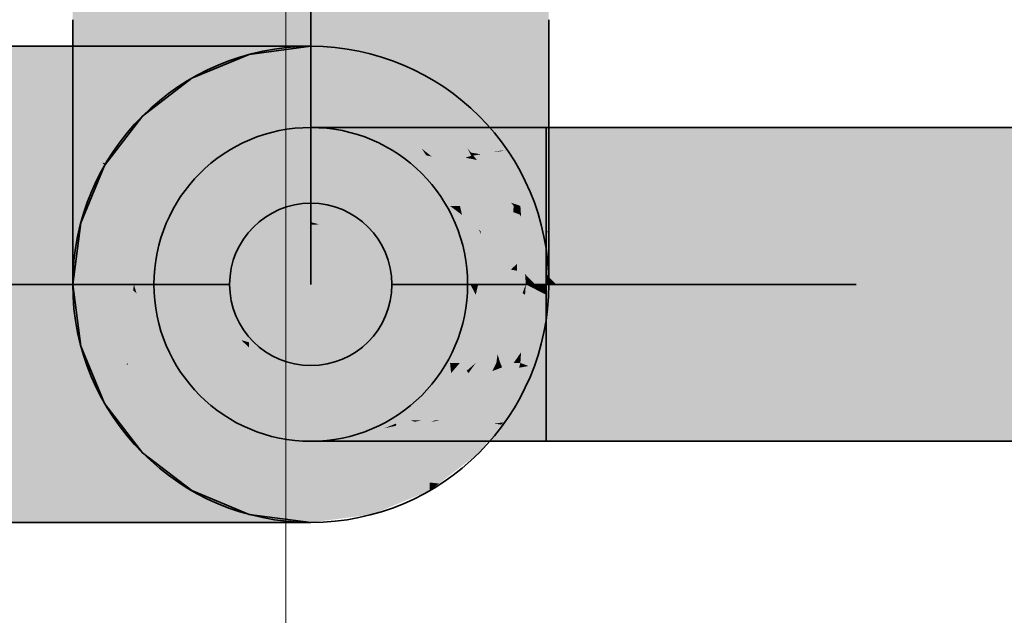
# Model space of a CAD drawing. Extents: x -459 to 541, y -543 to 550.
# Tile 520 of 577: x 228.98 to 232.62, y 267.57 to 269.77. Entities that reach past the tile are written whole.
import ezdxf
from ezdxf.lldxf.tags import DXFTag

# ---------------------------------------------------------------- set-up
doc = ezdxf.new("R2010")
doc.units = 0
doc.layers.get('0').update_dxf_attribs({"lineweight": 35})
doc.layers.add('0-Shading', color=7, linetype='Continuous', lineweight=35)
doc.layers.add('5_UG-BESTAND', color=7, linetype='Continuous', lineweight=25)
doc.layers.add('H_Vorlauf', color=1, linetype='Continuous', lineweight=35, true_color=0xff0000)
tags = doc.linetypes.add('STRICHPUNKT2_S5', pattern=[0.01, 0.008, -0.001, 0, -0.001]).pattern_tags.tags
tags[10:11] = [DXFTag(74, 4), DXFTag(75, 0), DXFTag(340, '0'), DXFTag(46, 1.0), DXFTag(50, 0.0), DXFTag(44, 0.0), DXFTag(45, 0.0)]
tags[8:9] = [DXFTag(74, 4), DXFTag(75, 0), DXFTag(340, '0'), DXFTag(46, 1.0), DXFTag(50, 0.0), DXFTag(44, 0.0), DXFTag(45, 0.0)]
tags[6:7] = [DXFTag(74, 4), DXFTag(75, 0), DXFTag(340, '0'), DXFTag(46, 1.0), DXFTag(50, 0.0), DXFTag(44, 0.0), DXFTag(45, 0.0)]
tags[4:5] = [DXFTag(74, 4), DXFTag(75, 0), DXFTag(340, '0'), DXFTag(46, 1.0), DXFTag(50, 0.0), DXFTag(44, 0.0), DXFTag(45, 0.0)]

# ---------------------------------------------------------------- blocks, each defined once
blk = doc.blocks.new('Shading-A07ALAKX1N', base_point=(152.5493, 262.2348))
at = {"layer": '0-Shading', "color": 14, "true_color": 0x900000}
for points in [[(229.2064, 270.1156), (229.1765, 270.1156), (229.2064, 269.715), (229.1765, 269.774)], [(230.9364, 270.1156), (230.9065, 270.1156), (230.9364, 269.774), (230.9065, 269.715)], [(228.8244, 269.6756), (228.8244, 269.6456), (230.0564, 269.6756), (229.8287, 269.6456)], [(230.0564, 267.9906), (229.8287, 268.0195), (230.0564, 267.9156), (229.8287, 267.9456)], [(230.2842, 268.0195), (230.0564, 267.9906), (230.2842, 267.9456), (230.0564, 267.9156)], [(229.6883, 267.9456), (228.8244, 267.9456), (229.6883, 267.9156), (228.8244, 267.9156)], [(229.8611, 267.9413), (229.8287, 267.9456), (229.6883, 267.9202), (229.6883, 267.9456)], [(230.0564, 267.9156), (229.8611, 267.9413), (229.6883, 267.9156), (229.6883, 267.9202)]]:
    blk.add_solid(points, dxfattribs=at)
at = {"layer": '0-Shading', "color": 14, "true_color": 0xb00000}
for points in [[(229.2943, 270.1156), (229.2064, 270.1156), (229.2943, 269.6601), (229.2064, 269.715)], [(230.9065, 270.1156), (230.8186, 270.1156), (230.9065, 269.715), (230.8186, 269.6601)], [(229.8287, 269.6456), (228.8244, 269.6456), (229.0385, 269.5577), (228.8244, 269.6204)], [(228.8244, 269.6204), (228.8244, 269.5577), (229.0385, 269.5577)], [(229.8287, 269.6456), (229.0385, 269.5577), (229.6164, 269.5577)], [(229.0385, 268.0335), (228.8244, 268.0335), (228.8244, 267.9708)], [(229.6883, 267.9456), (229.6164, 268.0335), (228.8244, 267.9708), (229.0385, 268.0335)], [(229.6164, 268.0335), (229.6883, 267.9456), (229.7193, 267.9909)], [(229.6883, 267.9456), (229.8287, 267.9456), (229.7193, 267.9909)], [(229.6883, 267.9456), (228.8244, 267.9708), (228.8244, 267.9456)]]:
    blk.add_solid(points, dxfattribs=at)
at = {"layer": '0-Shading', "color": 12, "true_color": 0xcc0000}
for points in [[(229.4342, 270.1156), (229.2943, 270.1156), (229.4342, 269.6129), (229.2943, 269.6601)], [(230.8186, 270.1156), (230.6787, 270.1156), (230.8186, 269.6601), (230.6787, 269.6129)], [(230.0564, 268.3625), (230.0564, 268.56), (229.8287, 268.5623), (229.8287, 268.5812)], [(230.0564, 268.2103), (230.0564, 268.3625), (229.8287, 268.2363), (229.8287, 268.5623)], [(230.2842, 268.2363), (230.2842, 268.5812), (230.0564, 268.3625), (230.0564, 268.56)], [(230.0564, 268.3625), (230.0564, 268.2103), (230.2177, 268.2287)], [(230.2842, 268.2363), (230.0564, 268.3625), (230.2177, 268.2287)]]:
    blk.add_solid(points, dxfattribs=at)
at = {"layer": '0-Shading', "color": 12, "true_color": 0xe40000}
for points in [[(229.6165, 270.1156), (229.4342, 270.1156), (229.6165, 269.5767), (229.4342, 269.6129)], [(230.6787, 270.1156), (230.4964, 270.1156), (230.6787, 269.6129), (230.4964, 269.5767)], [(228.8244, 269.4178), (228.8244, 269.2356), (229.4342, 269.4178), (229.2943, 269.2356)], [(228.8244, 268.3556), (228.8244, 268.1733), (229.2943, 268.3556), (229.4342, 268.1733)]]:
    blk.add_solid(points, dxfattribs=at)
at = {"layer": '0-Shading', "color": 1, "true_color": 0xf40000}
for points in [[(229.8287, 270.1156), (229.6165, 270.1156), (229.8287, 269.554), (229.6165, 269.5767)], [(230.4964, 270.1156), (230.2842, 270.1156), (230.4964, 269.5767), (230.2842, 269.554)], [(230.0564, 269.0257), (230.0564, 269.5462), (229.8287, 269.0869), (229.8287, 269.554)], [(230.2842, 269.0306), (230.2842, 269.554), (230.0564, 269.0257), (230.0564, 269.5462)], [(230.0564, 269.0156), (230.0564, 269.0257), (229.8287, 269.0306), (229.8287, 269.0869)], [(230.2842, 269.0306), (230.0564, 269.0257), (230.0875, 269.0176)], [(230.0564, 269.0257), (230.0564, 269.0156), (230.0875, 269.0176)]]:
    blk.add_solid(points, dxfattribs=at)
at = {"layer": '0-Shading', "color": 1, "true_color": 0xfc0000}
for points in [[(230.0564, 270.1156), (229.8287, 270.1156), (230.0564, 269.5462), (229.8287, 269.554)], [(230.2842, 270.1156), (230.0564, 270.1156), (230.2842, 269.554), (230.0564, 269.5462)]]:
    blk.add_solid(points, dxfattribs=at)
at = {"layer": '0-Shading', "color": 14, "true_color": 0x8f0000}
for points in [[(229.2064, 269.715), (229.1765, 269.774), (229.2064, 269.3417), (229.1765, 269.4556)], [(230.9364, 269.774), (230.9065, 269.715), (230.9364, 269.4556), (230.9065, 269.3417)], [(230.6463, 268.7956), (230.5713, 269.0856), (230.6364, 268.7956), (230.5587, 269.0856)], [(230.5713, 268.5056), (230.6463, 268.7956), (230.5587, 268.5056), (230.6364, 268.7956)]]:
    blk.add_solid(points, dxfattribs=at)
at = {"layer": '0-Shading', "color": 14, "true_color": 0xac0000}
for points in [[(229.2943, 269.2433), (229.2943, 269.6601), (229.2064, 269.3417), (229.2064, 269.715)], [(230.9065, 269.715), (230.8186, 269.6601), (230.9065, 269.3417), (230.8186, 269.2356)], [(229.2943, 269.2433), (229.2064, 269.3417), (229.2852, 269.2466)], [(229.2943, 269.2356), (229.2943, 269.2433), (229.2852, 269.2466)], [(229.8287, 268.0195), (229.8287, 268.2363), (229.6165, 268.2405), (229.6165, 268.3124)], [(230.4964, 268.1044), (230.4964, 268.3124), (230.2842, 268.1805), (230.2842, 268.2363)], [(229.6165, 268.2405), (229.6165, 268.1044), (229.7043, 268.0693)], [(229.8287, 268.0195), (229.6165, 268.2405), (229.7043, 268.0693)], [(230.2842, 268.1805), (230.2842, 268.0195), (230.4373, 268.0807)], [(230.4964, 268.1044), (230.2842, 268.1805), (230.4373, 268.0807)]]:
    blk.add_solid(points, dxfattribs=at)
at = {"layer": '0-Shading', "color": 12, "true_color": 0xc70000}
for points in [[(229.4342, 269.1996), (229.4342, 269.6129), (229.2943, 269.2433), (229.2943, 269.6601)], [(230.8186, 269.6601), (230.6787, 269.6129), (230.8186, 269.2356), (230.6787, 269.1445)], [(230.5163, 269.2979), (230.5263, 269.2838), (230.5807, 269.2907)], [(230.5163, 269.2979), (230.5807, 269.2907), (230.6364, 269.2979)], [(230.5807, 269.2907), (230.5263, 269.2838), (230.65, 269.2708), (230.6278, 269.2639)], [(230.6364, 269.2979), (230.5807, 269.2907), (230.6435, 269.2838)], [(230.5807, 269.2907), (230.65, 269.2708), (230.6435, 269.2838)], [(230.5815, 269.2057), (230.7273, 269.1162), (230.5263, 269.2838), (230.6562, 269.2584)], [(230.6278, 269.2639), (230.6562, 269.2584), (230.65, 269.2708)], [(229.4342, 269.1445), (229.4342, 269.1996), (229.2943, 269.2356), (229.2943, 269.2433)], [(230.6664, 269.0856), (230.7426, 269.0856), (230.5815, 269.2057), (230.7273, 269.1162)], [(229.8287, 268.2363), (229.6165, 268.6433), (229.6165, 268.3124)], [(229.8287, 268.2363), (229.8287, 268.5623), (229.6165, 268.6433), (229.7991, 268.5898)], [(230.4964, 268.6433), (230.2842, 268.5812), (230.4964, 268.3124), (230.2842, 268.2363)], [(229.8287, 268.5623), (229.8287, 268.5812), (229.7991, 268.5898)], [(230.6528, 268.4292), (230.6664, 268.5056), (230.6398, 268.4679)], [(230.6664, 268.5056), (230.6528, 268.4292), (230.7199, 268.4704)], [(230.6664, 268.5056), (230.7199, 268.4704), (230.7426, 268.5056), (230.7273, 268.4749)], [(230.5815, 268.3854), (230.7014, 268.4232), (230.7273, 268.4749)], [(230.5815, 268.3854), (230.6528, 268.4292), (230.6398, 268.4679)], [(230.5815, 268.3854), (230.5163, 268.2933), (230.7014, 268.4232), (230.5352, 268.2933)], [(230.5352, 268.2933), (230.6364, 268.2933), (230.7014, 268.4232)]]:
    blk.add_solid(points, dxfattribs=at)
at = {"layer": '0-Shading', "color": 12, "true_color": 0xdd0000}
for points in [[(229.6165, 269.1463), (229.6165, 269.5767), (229.4342, 269.1996), (229.4342, 269.6129)], [(230.6787, 269.6129), (230.4964, 269.5767), (230.6787, 269.1445), (230.4964, 269.0746)], [(229.6165, 269.0746), (229.6165, 269.1463), (229.4342, 269.1445), (229.4342, 269.1996)], [(229.8287, 268.5812), (229.8287, 269.0306), (229.6165, 268.767), (229.6165, 269.0746)], [(230.4964, 268.9158), (230.4964, 269.0746), (230.2842, 268.9674), (230.2842, 269.0306)], [(230.4964, 268.6433), (230.4964, 268.9158), (230.2842, 268.5812), (230.2842, 268.9674)], [(229.6165, 268.767), (229.6165, 268.6433), (229.7991, 268.5898)], [(229.8287, 268.5812), (229.6165, 268.767), (229.7991, 268.5898)]]:
    blk.add_solid(points, dxfattribs=at)
at = {"layer": '0-Shading', "color": 1, "true_color": 0xec0000}
for points in [[(229.8287, 269.0869), (229.8287, 269.554), (229.6165, 269.1463), (229.6165, 269.5767)], [(230.4964, 269.5767), (230.2842, 269.554), (230.4964, 269.0746), (230.2842, 269.0306)], [(229.8287, 269.0306), (229.8287, 269.0869), (229.6165, 269.0746), (229.6165, 269.1463)]]:
    blk.add_solid(points, dxfattribs=at)
at = {"layer": '0-Shading', "color": 12, "true_color": 0xcd0000}
for points in [[(229.3252, 269.4564), (229.0385, 269.5577), (228.8244, 269.4564), (228.8244, 269.5577)], [(229.3992, 269.4564), (229.0385, 269.5577), (229.3252, 269.4564)], [(229.6164, 269.5577), (229.0385, 269.5577), (229.4616, 269.4389)], [(229.4342, 269.4178), (229.3252, 269.4564), (228.8244, 269.4178), (228.8244, 269.4564)], [(229.4616, 269.4389), (229.3992, 269.4564), (229.4342, 269.4178), (229.3252, 269.4564)], [(229.4342, 268.1733), (228.8244, 268.1733), (229.0385, 268.0335), (228.8244, 268.0335)], [(229.4342, 268.1733), (229.0385, 268.0335), (229.4616, 268.1523)], [(229.0385, 268.0335), (229.6164, 268.0335), (229.4616, 268.1523)]]:
    blk.add_solid(points, dxfattribs=at)
at = {"layer": '0-Shading', "color": 14, "true_color": 0x8c0000}
for points in [[(229.2064, 269.2753), (229.2064, 269.3417), (229.1765, 269.2929), (229.1765, 269.4556)], [(230.9364, 269.4556), (230.9065, 269.3417), (230.9364, 269.1822), (230.9065, 269.0212)], [(230.3662, 269.2979), (230.1357, 269.3756), (230.0861, 269.3756)], [(230.3289, 269.3274), (230.173, 269.3756), (230.1357, 269.3756)], [(230.3662, 269.2979), (230.4241, 269.2979), (230.1357, 269.3756), (230.3289, 269.3274)], [(229.2064, 269.2193), (229.2064, 269.2753), (229.1765, 269.2805), (229.1765, 269.2929)], [(229.1765, 269.1822), (229.2064, 269.0212), (229.1765, 269.2805), (229.2064, 269.2193)], [(230.3662, 268.2933), (230.0861, 268.2156), (230.3711, 268.2811)], [(230.3711, 268.2811), (230.0861, 268.2156), (230.3289, 268.2639), (230.1357, 268.2156)], [(230.3711, 268.2811), (230.3289, 268.2639), (230.3726, 268.2773)], [(230.3662, 268.2933), (230.3711, 268.2811), (230.4241, 268.2933)], [(230.4241, 268.2933), (230.3711, 268.2811), (230.3726, 268.2773)], [(229.6165, 268.1044), (229.4342, 268.2395), (229.6165, 268.0335), (229.4342, 268.1733)], [(230.1357, 268.2156), (230.173, 268.2156), (230.3289, 268.2639)], [(230.6787, 268.1733), (230.6787, 268.2395), (230.4964, 268.0634), (230.4964, 268.1044)], [(230.6787, 268.1733), (230.4964, 268.0634), (230.5303, 268.0595)], [(230.4964, 268.0634), (230.4964, 268.0335), (230.5303, 268.0595)]]:
    blk.add_solid(points, dxfattribs=at)
at = {"layer": '0-Shading', "color": 16, "true_color": 0x830000}
for points in [[(230.3662, 269.2979), (230.0861, 269.3756), (230.3465, 269.2979), (230.0564, 269.3756)], [(230.0861, 268.2156), (230.3662, 268.2933), (230.0564, 268.2156), (230.3465, 268.2933)]]:
    blk.add_solid(points, dxfattribs=at)
at = {"layer": '0-Shading', "color": 14, "true_color": 0x930000}
for points in [[(230.4663, 269.2979), (230.173, 269.3756), (230.3289, 269.3274)], [(230.4663, 269.2979), (230.5163, 269.2979), (230.173, 269.3756), (230.3113, 269.3756)], [(230.4241, 269.2979), (230.4663, 269.2979), (230.3289, 269.3274)], [(230.4663, 268.2933), (230.173, 268.2156), (230.5002, 268.2872), (230.181, 268.2156)], [(230.173, 268.2156), (230.4663, 268.2933), (230.3289, 268.2639)], [(230.181, 268.2156), (230.3113, 268.2156), (230.5002, 268.2872)], [(230.3289, 268.2639), (230.3715, 268.273), (230.3726, 268.2773)], [(230.3726, 268.2773), (230.3715, 268.273), (230.4241, 268.2933), (230.4411, 268.2879)], [(230.4411, 268.2879), (230.4663, 268.2933), (230.4241, 268.2933)], [(230.4663, 268.2933), (230.5002, 268.2872), (230.5163, 268.2933)]]:
    blk.add_solid(points, dxfattribs=at)
at = {"layer": '0-Shading', "color": 14, "true_color": 0x990000}
for points in [[(230.6067, 269.3138), (230.4915, 269.3756), (230.3624, 269.3562), (230.3113, 269.3756)], [(230.5163, 269.2979), (230.6364, 269.2979), (230.3624, 269.3562), (230.6067, 269.3138)], [(230.3113, 268.2156), (230.5352, 268.2933), (230.5002, 268.2872)], [(230.3113, 268.2156), (230.4915, 268.2156), (230.5352, 268.2933), (230.6364, 268.2933)], [(230.5352, 268.2933), (230.5163, 268.2933), (230.5002, 268.2872)]]:
    blk.add_solid(points, dxfattribs=at)
at = {"layer": '0-Shading', "color": 14, "true_color": 0x9e0000}
for points in [[(230.7763, 269.2979), (230.7013, 269.3756), (230.6067, 269.3138), (230.4915, 269.3756)], [(230.6364, 269.2979), (230.7763, 269.2979), (230.6067, 269.3138)], [(230.4915, 268.2156), (230.7013, 268.2156), (230.6364, 268.2933), (230.7609, 268.2773)], [(230.6364, 268.2933), (230.7337, 268.2809), (230.7763, 268.2933), (230.769, 268.2857)], [(230.7337, 268.2809), (230.7609, 268.2773), (230.769, 268.2857)]]:
    blk.add_solid(points, dxfattribs=at)
at = {"layer": '0-Shading', "color": 14, "true_color": 0xa00000}
for points in [[(230.9265, 269.2979), (230.9265, 269.3756), (230.7763, 269.2979), (230.7013, 269.3756)], [(230.9265, 269.3756), (230.9265, 269.2979), (250.4726, 269.3756), (250.4726, 269.2979)], [(230.7013, 268.2156), (230.9265, 268.2156), (230.7609, 268.2773), (230.9265, 268.235)], [(230.7609, 268.2773), (230.9265, 268.235), (230.769, 268.2857), (230.9265, 268.2933)], [(230.769, 268.2857), (230.8232, 268.2883), (230.7763, 268.2933)], [(230.8232, 268.2883), (230.9265, 268.2933), (230.7763, 268.2933)], [(232.2217, 268.2156), (231.9021, 268.2933), (230.9265, 268.235), (230.9265, 268.2933)], [(232.2217, 268.2156), (232.6781, 268.2156), (231.9021, 268.2933), (231.9241, 268.2933)], [(232.6781, 268.2156), (234.999, 268.2156), (231.9241, 268.2933), (234.5676, 268.2933)], [(230.9265, 268.235), (230.9265, 268.2156), (230.9891, 268.2156)], [(232.2217, 268.2156), (230.9265, 268.235), (230.9891, 268.2156)]]:
    blk.add_solid(points, dxfattribs=at)
at = {"layer": '0-Shading', "color": 14, "true_color": 0xa60000}
for points in [[(229.2852, 269.2466), (229.2064, 269.3417), (229.2064, 269.2753)], [(230.9065, 269.3417), (230.8186, 269.2356), (230.9065, 269.0212), (230.8186, 268.8711)], [(229.2233, 269.1979), (229.2064, 269.2753), (229.2064, 269.2193)], [(229.2064, 269.2753), (229.2943, 269.2356), (229.2852, 269.2466)], [(229.2064, 269.2753), (229.2233, 269.1979), (229.2943, 269.2356), (229.2943, 269.1077)], [(229.2064, 269.0212), (229.2943, 268.8711), (229.2064, 269.2193), (229.2233, 269.1979)], [(229.2233, 269.1979), (229.2943, 268.8711), (229.2943, 269.1077)], [(229.6165, 268.1044), (229.4342, 268.4336), (229.4342, 268.2395)], [(229.6165, 268.1044), (229.6165, 268.2405), (229.4342, 268.4336), (229.5682, 268.3445)], [(230.6787, 268.4336), (230.4964, 268.3124), (230.6787, 268.2395), (230.4964, 268.1044)], [(229.6165, 268.2405), (229.6165, 268.3124), (229.5682, 268.3445)]]:
    blk.add_solid(points, dxfattribs=at)
at = {"layer": '0-Shading', "color": 16, "true_color": 0x8b0000}
for points in [[(230.5713, 269.0856), (230.3662, 269.2979), (230.5587, 269.0856), (230.3465, 269.2979)], [(230.3662, 268.2933), (230.5713, 268.5056), (230.3465, 268.2933), (230.5587, 268.5056)]]:
    blk.add_solid(points, dxfattribs=at)
at = {"layer": '0-Shading', "color": 14, "true_color": 0xa20000}
for points in [[(230.5713, 269.0856), (230.608, 269.0856), (230.3662, 269.2979), (230.4364, 269.2838)], [(230.4364, 269.2838), (230.4241, 269.2979), (230.3662, 269.2979)], [(230.3662, 268.2933), (230.4241, 268.2933), (230.5713, 268.5056), (230.5753, 268.4679)], [(230.5753, 268.4679), (230.608, 268.5056), (230.5713, 268.5056)]]:
    blk.add_solid(points, dxfattribs=at)
at = {"layer": '0-Shading', "color": 12, "true_color": 0xb60000}
for points in [[(230.4241, 269.2979), (230.4364, 269.2838), (230.4706, 269.2915), (230.4831, 269.2728)], [(230.4663, 269.2979), (230.4241, 269.2979), (230.4706, 269.2915)], [(230.4663, 269.2979), (230.4751, 269.2908), (230.5163, 269.2979), (230.5263, 269.2838)], [(230.4751, 269.2908), (230.4663, 269.2979), (230.4706, 269.2915)], [(230.5038, 269.2679), (230.4751, 269.2908), (230.4831, 269.2728), (230.4706, 269.2915)], [(230.4751, 269.2908), (230.5815, 269.2057), (230.5263, 269.2838)], [(230.4364, 269.2838), (230.608, 269.0856), (230.4831, 269.2728)], [(230.4831, 269.2728), (230.608, 269.0856), (230.5815, 269.2057), (230.6664, 269.0856)], [(230.4831, 269.2728), (230.5815, 269.2057), (230.5038, 269.2679)], [(230.608, 268.5056), (230.5753, 268.4679), (230.6328, 268.4761), (230.5724, 268.4232)], [(230.6664, 268.5056), (230.608, 268.5056), (230.6328, 268.4761)], [(230.6398, 268.4679), (230.6664, 268.5056), (230.6328, 268.4761)], [(230.5753, 268.4679), (230.4241, 268.2933), (230.5724, 268.4232)], [(230.5815, 268.3854), (230.6398, 268.4679), (230.5724, 268.4232), (230.6328, 268.4761)], [(230.5724, 268.4232), (230.4241, 268.2933), (230.5694, 268.3757), (230.4663, 268.2933)], [(230.5815, 268.3854), (230.5724, 268.4232), (230.5694, 268.3757)], [(230.5815, 268.3854), (230.4754, 268.3005), (230.5163, 268.2933)], [(230.4754, 268.3005), (230.4663, 268.2933), (230.5163, 268.2933)]]:
    blk.add_solid(points, dxfattribs=at)
at = {"layer": '0-Shading', "color": 12, "true_color": 0xd30000}
for points in [[(230.6485, 269.2829), (230.7354, 269.2881), (230.6364, 269.2979)], [(230.6485, 269.2829), (230.6364, 269.2979), (230.6435, 269.2838)], [(230.7354, 269.2881), (230.7782, 269.2907), (230.6364, 269.2979), (230.7763, 269.2979)], [(230.6855, 269.2763), (230.7514, 269.2866), (230.6485, 269.2829), (230.7354, 269.2881)], [(230.6573, 269.2719), (230.6709, 269.2549), (230.7782, 269.2907), (230.7949, 269.2261)], [(230.7514, 269.2866), (230.7782, 269.2907), (230.7354, 269.2881)], [(230.65, 269.2708), (230.6573, 269.2719), (230.6435, 269.2838), (230.6485, 269.2829)], [(230.6485, 269.2829), (230.6573, 269.2719), (230.6855, 269.2763)], [(230.6562, 269.2584), (230.6709, 269.2549), (230.65, 269.2708), (230.6573, 269.2719)], [(230.6562, 269.2584), (230.7237, 269.1234), (230.6709, 269.2549), (230.797, 269.0976)], [(230.7949, 269.2261), (230.6709, 269.2549), (230.8313, 269.0856), (230.797, 269.0976)], [(230.7237, 269.1234), (230.7273, 269.1162), (230.797, 269.0976), (230.8067, 269.0856)], [(230.7426, 269.0856), (230.8067, 269.0856), (230.7273, 269.1162)], [(230.797, 269.0976), (230.8067, 269.0856), (230.8313, 269.0856)], [(230.7681, 268.4576), (230.6364, 268.2933), (230.8266, 268.4876), (230.7763, 268.2933)], [(230.7273, 268.4749), (230.7014, 268.4232), (230.8067, 268.5056), (230.7681, 268.4576)], [(230.7426, 268.5056), (230.7273, 268.4749), (230.7606, 268.497), (230.764, 268.4891)], [(230.7426, 268.5056), (230.7606, 268.497), (230.7569, 268.5056)], [(230.764, 268.4891), (230.8067, 268.5056), (230.7569, 268.5056)], [(230.8067, 268.5056), (230.7681, 268.4576), (230.8313, 268.5056), (230.8266, 268.4876)], [(230.7014, 268.4232), (230.6364, 268.2933), (230.7681, 268.4576)]]:
    blk.add_solid(points, dxfattribs=at)
at = {"layer": '0-Shading', "color": 12, "true_color": 0xd90000}
for points in [[(230.9265, 269.2979), (230.7763, 269.2979), (230.7782, 269.2907)], [(230.7949, 269.2261), (230.9265, 269.1915), (230.7782, 269.2907), (230.9265, 269.2979)], [(250.4726, 269.2979), (230.9265, 269.2979), (231.3066, 269.0856), (230.9265, 269.1915)], [(250.4726, 269.2979), (231.3066, 269.0856), (250.4726, 269.0856)], [(230.8313, 269.0856), (230.9265, 269.0856), (230.7949, 269.2261), (230.9265, 269.1915)], [(230.9265, 269.1915), (230.9265, 269.0856), (231.3066, 269.0856)], [(230.7763, 268.2933), (230.9265, 268.2933), (230.8266, 268.4876), (230.9265, 268.5056)], [(230.8266, 268.4876), (230.861, 268.4938), (230.8313, 268.5056)], [(230.861, 268.4938), (230.9265, 268.5056), (230.8313, 268.5056)], [(231.4739, 268.5056), (230.9265, 268.5056), (231.9021, 268.2933), (230.9265, 268.2933)], [(231.9241, 268.2933), (234.5676, 268.2933), (231.4739, 268.5056), (233.6295, 268.5056)], [(231.9241, 268.2933), (231.4739, 268.5056), (231.8615, 268.3134)], [(231.9021, 268.2933), (231.9241, 268.2933), (231.8615, 268.3134)]]:
    blk.add_solid(points, dxfattribs=at)
at = {"layer": '0-Shading', "color": 1, "true_color": 0xf50000}
for points in [[(228.8244, 269.2356), (228.8244, 269.0233), (229.2943, 269.2356), (229.2064, 269.0233)], [(228.8244, 268.5678), (228.8244, 268.3556), (229.2064, 268.5678), (229.2943, 268.3556)]]:
    blk.add_solid(points, dxfattribs=at)
at = {"layer": '0-Shading', "color": 12, "true_color": 0xbd0000}
for points in [[(229.4342, 268.9535), (229.4342, 269.1445), (229.2943, 269.1077), (229.2943, 269.2356)], [(230.8186, 268.8711), (230.8186, 269.2356), (230.6787, 268.8743), (230.6787, 269.1445)], [(229.2943, 269.1077), (229.4025, 268.7956), (229.3144, 269.0856)], [(229.2943, 269.1077), (229.2943, 268.8711), (229.4025, 268.7956), (229.3996, 268.7741)], [(229.4127, 268.762), (229.4342, 268.7422), (229.3144, 269.0856), (229.4342, 268.9535)], [(230.6787, 268.8743), (230.6787, 268.7422), (230.7959, 268.8503)], [(230.8186, 268.8711), (230.6787, 268.8743), (230.7959, 268.8503)], [(229.3996, 268.7741), (229.4127, 268.762), (229.4025, 268.7956)], [(229.6165, 268.3124), (229.6165, 268.6433), (229.4342, 268.6995), (229.4342, 268.7422)], [(230.6787, 268.7422), (230.4964, 268.6433), (230.6787, 268.4336), (230.4964, 268.3124)], [(229.4342, 268.6995), (229.4342, 268.4336), (229.5682, 268.3445)], [(229.6165, 268.3124), (229.4342, 268.6995), (229.5682, 268.3445)]]:
    blk.add_solid(points, dxfattribs=at)
at = {"layer": '0-Shading', "color": 16, "true_color": 0x890000}
for points in [[(229.2064, 269.0212), (229.1765, 269.1822), (229.2064, 268.7752), (229.1765, 268.9724)], [(230.9364, 268.9724), (230.9364, 269.1822), (230.9065, 268.8352), (230.9065, 269.0212)], [(230.9364, 268.9724), (230.9065, 268.8352), (230.9158, 268.8367)], [(230.9065, 268.8352), (230.9065, 268.7752), (230.9158, 268.8367)], [(229.3203, 268.3828), (229.2943, 268.4156), (229.3203, 268.3217), (229.2943, 268.3556)], [(230.8186, 268.4156), (230.6787, 268.2395), (230.8186, 268.3556), (230.6787, 268.1733)], [(229.4201, 268.1917), (229.3854, 268.301), (229.3203, 268.3217), (229.3203, 268.3828)], [(229.4342, 268.1733), (229.4342, 268.2395), (229.4201, 268.1917), (229.3854, 268.301)]]:
    blk.add_solid(points, dxfattribs=at)
at = {"layer": '0-Shading', "color": 12, "true_color": 0xd00000}
for points in [[(229.6165, 268.767), (229.6165, 269.0746), (229.4342, 268.9535), (229.4342, 269.1445)], [(230.6787, 268.8743), (230.6787, 269.1445), (230.4964, 268.9158), (230.4964, 269.0746)], [(229.6165, 268.6433), (229.6165, 268.767), (229.4342, 268.7422), (229.4342, 268.9535)], [(230.6787, 268.7422), (230.6787, 268.8743), (230.4964, 268.6433), (230.4964, 268.9158)]]:
    blk.add_solid(points, dxfattribs=at)
at = {"layer": '0-Shading', "color": 14, "true_color": 0xae0000}
for points in [[(230.6463, 268.7956), (230.6753, 268.7956), (230.5713, 269.0856), (230.6158, 269.0522)], [(230.6158, 269.0522), (230.608, 269.0856), (230.5713, 269.0856)], [(230.5713, 268.5056), (230.608, 268.5056), (230.6463, 268.7956), (230.6664, 268.7574)], [(230.6664, 268.7574), (230.6753, 268.7956), (230.6463, 268.7956)]]:
    blk.add_solid(points, dxfattribs=at)
at = {"layer": '0-Shading', "color": 12, "true_color": 0xca0000}
for points in [[(230.6158, 269.0522), (230.6842, 268.9921), (230.608, 269.0856), (230.6728, 269.0522)], [(230.6728, 269.0522), (230.6664, 269.0856), (230.608, 269.0856)], [(230.6158, 269.0522), (230.6862, 268.9813), (230.677, 268.9984)], [(230.6158, 269.0522), (230.6753, 268.7956), (230.6862, 268.9813), (230.7214, 268.7956)], [(230.6862, 268.9813), (230.6842, 268.9921), (230.677, 268.9984)], [(230.6664, 268.7574), (230.6986, 268.6755), (230.6753, 268.7956), (230.7142, 268.7574)], [(230.7142, 268.7574), (230.7214, 268.7956), (230.6753, 268.7956)], [(230.608, 268.5056), (230.6664, 268.5056), (230.6664, 268.7574), (230.6986, 268.6755)]]:
    blk.add_solid(points, dxfattribs=at)
at = {"layer": '0-Shading', "color": 12, "true_color": 0xe10000}
for points in [[(230.6728, 269.0522), (230.7551, 268.9921), (230.6664, 269.0856), (230.7471, 269.0522)], [(230.7471, 269.0522), (230.7426, 269.0856), (230.6664, 269.0856)], [(230.6842, 268.9921), (230.7654, 268.9157), (230.6728, 269.0522), (230.7551, 268.9921)], [(230.6842, 268.9921), (230.6862, 268.9813), (230.7654, 268.9157), (230.771, 268.8733)], [(230.6862, 268.9813), (230.7214, 268.7956), (230.771, 268.8733), (230.7814, 268.7956)], [(230.7142, 268.7574), (230.7654, 268.6755), (230.7214, 268.7956), (230.7763, 268.7574)], [(230.7763, 268.7574), (230.7814, 268.7956), (230.7214, 268.7956)], [(230.6986, 268.6755), (230.7468, 268.5368), (230.7142, 268.7574), (230.7654, 268.6755)], [(230.6664, 268.5056), (230.7426, 268.5056), (230.6986, 268.6755), (230.7468, 268.5368)]]:
    blk.add_solid(points, dxfattribs=at)
at = {"layer": '0-Shading', "color": 1, "true_color": 0xf10000}
for points in [[(230.7471, 269.0522), (230.8007, 269.0167), (230.7426, 269.0856), (230.8047, 269.0628)], [(230.8047, 269.0628), (230.8067, 269.0856), (230.7426, 269.0856)], [(230.8286, 269.054), (230.8067, 269.0856), (230.8047, 269.0628)], [(230.8067, 269.0856), (230.8224, 269.0629), (230.8313, 269.0856), (230.8325, 269.0687)], [(230.8224, 269.0629), (230.834, 269.0462), (230.8325, 269.0687)], [(230.7955, 268.957), (230.8007, 269.0167), (230.7551, 268.9921), (230.7471, 269.0522)], [(230.8007, 269.0167), (230.8286, 269.054), (230.8047, 269.0628)], [(230.8007, 269.0167), (230.8378, 268.9921), (230.8286, 269.054), (230.834, 269.0462)], [(230.8431, 268.9157), (230.8378, 268.9921), (230.7955, 268.957), (230.8007, 269.0167)], [(230.7551, 268.9921), (230.7654, 268.9157), (230.7955, 268.957), (230.7898, 268.8917)], [(230.7955, 268.957), (230.7898, 268.8917), (230.8431, 268.9157), (230.8487, 268.8338)], [(230.7898, 268.8917), (230.7654, 268.9157), (230.7872, 268.8613), (230.771, 268.8733)], [(230.8487, 268.8338), (230.7898, 268.8917), (230.8501, 268.8144), (230.7872, 268.8613)], [(230.771, 268.8733), (230.7814, 268.7956), (230.7872, 268.8613)], [(230.7872, 268.8613), (230.7814, 268.7956), (230.8501, 268.8144), (230.8514, 268.7956)], [(230.7763, 268.7574), (230.8179, 268.7064), (230.7814, 268.7956), (230.8391, 268.7629)], [(230.8391, 268.7629), (230.8514, 268.7956), (230.7814, 268.7956)], [(230.8458, 268.7591), (230.8514, 268.7956), (230.8391, 268.7629)], [(230.8487, 268.7574), (230.8514, 268.7956), (230.8458, 268.7591)], [(230.7886, 268.6282), (230.8179, 268.7064), (230.7654, 268.6755), (230.7763, 268.7574)], [(230.8179, 268.7064), (230.8345, 268.686), (230.8391, 268.7629), (230.8458, 268.7591)], [(230.8345, 268.686), (230.8431, 268.6755), (230.8458, 268.7591), (230.8487, 268.7574)], [(230.7886, 268.6282), (230.8167, 268.5708), (230.8179, 268.7064), (230.8345, 268.686)], [(230.7654, 268.6755), (230.7468, 268.5368), (230.7886, 268.6282), (230.7503, 268.526)], [(230.8313, 268.5411), (230.8345, 268.686), (230.8167, 268.5708)], [(230.8313, 268.5411), (230.834, 268.545), (230.8345, 268.686), (230.8431, 268.6755)], [(230.8067, 268.5056), (230.8167, 268.5708), (230.7503, 268.526), (230.7886, 268.6282)], [(230.8167, 268.5708), (230.8067, 268.5056), (230.8313, 268.5411)], [(230.7468, 268.5368), (230.7426, 268.5056), (230.7503, 268.526)], [(230.7503, 268.526), (230.7426, 268.5056), (230.7569, 268.5056)], [(230.8067, 268.5056), (230.7503, 268.526), (230.7569, 268.5056)], [(230.8067, 268.5056), (230.8313, 268.5056), (230.834, 268.545)]]:
    blk.add_solid(points, dxfattribs=at)
at = {"layer": '0-Shading', "color": 1, "true_color": 0xf90000}
for points in [[(230.9265, 269.0856), (230.8313, 269.0856), (230.8325, 269.0687)], [(230.834, 269.0462), (230.9265, 269.0008), (230.8325, 269.0687), (230.9265, 269.0856)], [(230.8615, 268.9716), (230.8708, 269.0281), (230.834, 269.0462)], [(230.8615, 268.9716), (230.834, 269.0462), (230.8378, 268.9921)], [(230.8615, 268.9716), (230.9265, 268.9157), (230.8708, 269.0281), (230.9265, 268.9921)], [(230.9265, 268.9921), (230.9265, 269.0008), (230.8708, 269.0281)], [(230.8431, 268.9157), (230.9044, 268.8555), (230.8378, 268.9921), (230.8615, 268.9716)], [(230.9265, 268.8338), (230.9265, 268.9157), (230.9044, 268.8555), (230.8615, 268.9716)], [(230.9265, 268.7956), (230.9044, 268.8555), (230.8487, 268.8338), (230.8431, 268.9157)], [(230.9044, 268.8555), (230.9265, 268.7956), (230.9265, 268.8338)], [(230.8734, 268.8086), (230.8487, 268.8338), (230.8501, 268.8144)], [(230.9265, 268.7956), (230.8487, 268.8338), (230.8862, 268.7956)], [(230.8862, 268.7956), (230.8734, 268.8086), (230.8514, 268.7956), (230.8501, 268.8144)], [(230.873, 268.7319), (230.8829, 268.7796), (230.8487, 268.7574), (230.8514, 268.7956)], [(230.8829, 268.7796), (230.8862, 268.7956), (230.8514, 268.7956)], [(230.873, 268.7319), (230.9054, 268.6976), (230.8829, 268.7796), (230.8901, 268.7759)], [(230.8901, 268.7759), (230.8862, 268.7956), (230.8829, 268.7796)], [(230.9265, 268.7574), (230.8862, 268.7956), (230.8901, 268.7759)], [(230.8862, 268.7956), (230.8945, 268.7878), (230.9265, 268.7956)], [(230.9265, 268.6755), (230.9265, 268.7574), (230.9054, 268.6976), (230.8901, 268.7759)], [(230.8945, 268.7878), (230.9265, 268.7574), (230.9265, 268.7956)], [(230.8487, 268.7574), (230.8431, 268.6755), (230.873, 268.7319), (230.8565, 268.6531)], [(230.9265, 268.5904), (230.9054, 268.6976), (230.8565, 268.6531), (230.873, 268.7319)], [(230.8431, 268.6755), (230.834, 268.545), (230.8565, 268.6531)], [(230.9054, 268.6976), (230.9265, 268.5904), (230.9265, 268.6755)], [(230.8565, 268.6531), (230.834, 268.545), (230.9016, 268.5782)], [(230.9265, 268.5904), (230.8565, 268.6531), (230.9016, 268.5782)], [(230.8313, 268.5056), (230.9265, 268.5056), (230.834, 268.545), (230.9265, 268.5904)]]:
    blk.add_solid(points, dxfattribs=at)
at = {"layer": '0-Shading', "color": 1, "true_color": 0xfa0000}
for points in [[(231.3066, 269.0856), (230.9265, 269.0856), (231.6369, 269.0008), (230.9265, 269.0008)], [(250.4726, 269.0008), (250.4726, 269.0856), (231.6369, 269.0008), (231.3066, 269.0856)], [(230.9341, 268.9861), (230.9265, 269.0008), (230.9265, 268.9921)], [(231.0264, 269.0008), (230.9265, 269.0008), (231.0691, 268.9788)], [(231.0691, 268.9788), (230.9265, 269.0008), (231.1367, 268.8278), (230.9341, 268.9861)], [(231.5007, 269.0008), (231.0264, 269.0008), (232.2592, 268.7956), (231.0691, 268.9788)], [(231.6369, 269.0008), (231.5007, 269.0008), (232.4358, 268.7956), (232.2592, 268.7956)], [(232.4358, 268.7956), (232.7668, 268.7956), (231.6369, 269.0008), (231.8521, 269.0008)], [(232.7668, 268.7956), (250.4726, 268.7956), (231.8521, 269.0008), (250.4726, 269.0008)], [(230.9265, 268.9157), (231.0146, 268.8312), (230.9265, 268.9921), (230.9341, 268.9861)], [(230.9341, 268.9861), (231.0146, 268.8312), (231.1367, 268.8278)], [(231.0691, 268.9788), (231.1367, 268.8278), (231.3761, 268.8209)], [(232.2592, 268.7956), (231.0691, 268.9788), (231.3761, 268.8209)], [(230.9265, 268.8338), (231.0146, 268.8312), (230.9265, 268.9157)], [(230.9265, 268.8338), (230.9265, 268.7956), (230.9632, 268.7956)], [(230.9632, 268.7956), (231.0519, 268.7956), (230.9265, 268.8338), (231.0146, 268.8312)], [(231.0146, 268.8312), (231.0519, 268.7956), (231.1367, 268.8278), (231.1778, 268.7956)], [(231.1367, 268.8278), (231.1778, 268.7956), (231.3761, 268.8209), (231.4253, 268.7956)], [(231.4253, 268.7956), (232.2592, 268.7956), (231.3761, 268.8209)], [(230.9265, 268.7574), (231.0169, 268.7502), (230.9265, 268.7956), (230.9632, 268.7956)], [(230.9632, 268.7956), (231.0169, 268.7502), (231.0519, 268.7956), (231.131, 268.7412)], [(231.0519, 268.7956), (231.131, 268.7412), (231.1778, 268.7956), (231.3142, 268.7267)], [(231.1778, 268.7956), (231.3142, 268.7267), (231.4253, 268.7956), (231.7639, 268.691)], [(231.7639, 268.691), (233.0322, 268.5904), (231.4253, 268.7956), (232.2592, 268.7956)], [(233.0322, 268.5904), (233.2803, 268.5904), (232.2592, 268.7956), (232.4358, 268.7956)], [(232.4358, 268.7956), (233.2803, 268.5904), (232.7668, 268.7956), (233.7659, 268.5904)], [(230.9265, 268.7574), (230.9265, 268.5904), (231.0993, 268.5904)], [(231.0993, 268.5904), (231.2061, 268.5904), (230.9265, 268.7574), (231.0169, 268.7502)], [(231.0169, 268.7502), (231.2061, 268.5904), (231.131, 268.7412), (231.3505, 268.5904)], [(231.131, 268.7412), (231.3505, 268.5904), (231.3142, 268.7267), (231.5836, 268.5904)], [(231.3142, 268.7267), (231.5836, 268.5904), (231.7639, 268.691), (232.0896, 268.5904)], [(232.0896, 268.5904), (233.0322, 268.5904), (231.7639, 268.691)], [(231.3505, 268.5904), (230.9265, 268.5904), (231.4739, 268.5056), (230.9265, 268.5056)], [(233.6295, 268.5056), (233.2803, 268.5904), (231.4739, 268.5056), (231.3505, 268.5904)]]:
    blk.add_solid(points, dxfattribs=at)
at = {"layer": '0-Shading', "color": 12, "true_color": 0xe30000}
for points in [[(230.0564, 269.0156), (229.8287, 269.0306), (230.0564, 268.56), (229.8287, 268.5812)], [(230.2842, 268.9674), (230.2842, 269.0306), (230.0875, 269.0176)], [(230.2842, 268.5812), (230.2842, 268.9674), (230.0564, 269.0156), (230.0875, 269.0176)], [(230.2842, 268.5812), (230.0564, 269.0156), (230.0564, 268.56)]]:
    blk.add_solid(points, dxfattribs=at)
at = {"layer": '0-Shading', "color": 1, "true_color": 0xfd0000}
for points in [[(228.8244, 269.0233), (228.8244, 268.7956), (229.2064, 269.0233), (229.1765, 268.7956)], [(228.8244, 268.7956), (228.8244, 268.5678), (229.1765, 268.7956), (229.2064, 268.5678)]]:
    blk.add_solid(points, dxfattribs=at)
at = {"layer": '0-Shading', "color": 14, "true_color": 0x9d0000}
for points in [[(229.2943, 268.8711), (229.2064, 269.0212), (229.2943, 268.5914), (229.2064, 268.7752)], [(230.9065, 268.8352), (230.9065, 269.0212), (230.8186, 268.8461), (230.8186, 268.8711)], [(230.9065, 268.7752), (230.9065, 268.8352), (230.8186, 268.5914), (230.8186, 268.8461)], [(229.3755, 268.4998), (229.2943, 268.5914), (229.3203, 268.3828), (229.2943, 268.4156)], [(230.8186, 268.5914), (230.6787, 268.4336), (230.8186, 268.4156), (230.6787, 268.2395)], [(229.3854, 268.301), (229.3786, 268.4963), (229.3203, 268.3828), (229.3755, 268.4998)], [(229.4342, 268.2395), (229.4342, 268.4336), (229.3854, 268.301), (229.3786, 268.4963)]]:
    blk.add_solid(points, dxfattribs=at)
at = {"layer": '0-Shading', "color": 16, "true_color": 0x850000}
for points in [[(229.2064, 268.7752), (229.1765, 268.9724), (229.2064, 268.6206), (229.1765, 268.8406)], [(230.9364, 268.8448), (230.9364, 268.9724), (230.9158, 268.8367)], [(230.9364, 268.8406), (230.9364, 268.8448), (230.9065, 268.7752), (230.9158, 268.8367)], [(230.9364, 268.8406), (230.9065, 268.7752), (230.9065, 268.6206)], [(229.2943, 268.4156), (229.2064, 268.6206), (229.2943, 268.3556), (229.2064, 268.5678)], [(230.9065, 268.6206), (230.8186, 268.4156), (230.9065, 268.5678), (230.8186, 268.3556)]]:
    blk.add_solid(points, dxfattribs=at)
at = {"layer": '0-Shading', "color": 14, "true_color": 0xaf0000}
for points in [[(229.2943, 268.8711), (229.3793, 268.5056), (229.3854, 268.5862)], [(229.2943, 268.8711), (229.2943, 268.5914), (229.3793, 268.5056), (229.3755, 268.4998)], [(229.2943, 268.8711), (229.3854, 268.5862), (229.3996, 268.7741)], [(230.8186, 268.5914), (230.8186, 268.8461), (230.6787, 268.7422), (230.7959, 268.8503)], [(230.8186, 268.8461), (230.8186, 268.8711), (230.7959, 268.8503)], [(229.3854, 268.5862), (229.4127, 268.762), (229.3996, 268.7741)], [(229.3854, 268.5862), (229.4342, 268.4336), (229.4127, 268.762), (229.4342, 268.6995)], [(229.4342, 268.6995), (229.4342, 268.7422), (229.4127, 268.762)], [(230.8186, 268.5914), (230.6787, 268.7422), (230.6787, 268.4336)], [(229.3786, 268.4963), (229.4342, 268.4336), (229.3854, 268.5862)], [(229.3755, 268.4998), (229.3786, 268.4963), (229.3793, 268.5056)], [(230.0564, 268.2103), (229.8287, 268.2363), (230.0564, 267.9906), (229.8287, 268.0195)], [(230.2842, 268.1805), (230.2842, 268.2363), (230.2177, 268.2287)], [(230.2842, 268.0195), (230.2842, 268.1805), (230.0564, 268.2103), (230.2177, 268.2287)], [(230.2842, 268.0195), (230.0564, 268.2103), (230.0564, 267.9906)]]:
    blk.add_solid(points, dxfattribs=at)
at = {"layer": '0-Shading', "color": 16, "true_color": 0x810000}
for points in [[(229.2064, 268.6206), (229.1765, 268.8406), (229.2064, 268.5678), (229.1765, 268.7956)], [(230.9364, 268.8406), (230.9065, 268.6206), (230.9364, 268.7956), (230.9065, 268.5678)]]:
    blk.add_solid(points, dxfattribs=at)
at = {"layer": '0-Shading', "color": 14, "true_color": 0x920000}
for points in [[(229.2943, 268.5914), (229.2064, 268.7752), (229.2943, 268.4156), (229.2064, 268.6206)], [(230.9065, 268.7752), (230.8186, 268.5914), (230.9065, 268.6206), (230.8186, 268.4156)]]:
    blk.add_solid(points, dxfattribs=at)
at = {"layer": '0-Shading', "color": 14, "true_color": 0x8e0000}
for points in [[(229.7043, 268.0693), (229.6165, 268.1044), (229.8073, 267.9544), (229.6165, 268.0335)], [(230.4964, 268.0634), (230.4964, 268.1044), (230.4373, 268.0807)], [(229.8287, 267.9456), (229.8287, 268.0195), (229.8073, 267.9544), (229.7043, 268.0693)], [(230.4964, 268.0335), (230.4964, 268.0634), (230.2842, 268.0195), (230.4373, 268.0807)], [(230.4964, 268.0335), (230.2842, 268.0195), (230.2842, 267.9456)]]:
    blk.add_solid(points, dxfattribs=at)
blk = doc.blocks.new('Referenz-A07ALAR41N', base_point=(-170.8075, 0))
at = {"layer": '5_UG-BESTAND', "color": 0, "linetype": 'STRICHPUNKT2_S5', "lineweight": 13, "ltscale": 0.13}
blk.add_line((229.9638, 257.0546), (229.9638, 454.8989), dxfattribs=at)
blk = doc.blocks.new('Rohr - 1703-A07ALBWY1N', base_point=(230.3564, 268.7956))
at = {"color": 0, "linetype": 'ByBlock', "lineweight": -2, "ltscale": 0.35}
blk.add_line((232.0721, 268.7956), (230.3564, 268.7956), dxfattribs=at)
blk = doc.blocks.new('Rohr - 1703-A07ALBZ81N', base_point=(225.0692, 265.7461))
at = {"color": 0, "linetype": 'ByBlock', "lineweight": -2, "ltscale": 0.35}
blk.add_line((229.7564, 268.7956), (225.0692, 268.7956), dxfattribs=at)
blk = doc.blocks.new('T-Stück-A07ALBZE1N', base_point=(229.7564, 268.4956))
at = {"color": 0, "lineweight": -2}
blk.add_circle((230.0564, 268.7956), 0.3, dxfattribs=at)
blk = doc.blocks.new('Rohr - 1703-A07ALBZG1N', base_point=(229.7564, 268.7956))
at = {"color": 0, "linetype": 'ByBlock', "lineweight": -2, "ltscale": 0.35}
blk.add_line((230.0564, 352.4693), (230.0564, 268.7956), dxfattribs=at)
blk = doc.blocks.new('Geometrie-A07ALC2G1N', base_point=(-101.1311, 241.343))
at = {"layer": 'H_Vorlauf', "lineweight": -2}
for p, q in [((229.1764, 269.774), (229.1764, 269.4556)), ((230.9364, 269.774), (230.9364, 269.4556)), ((228.8244, 269.6756), (230.0564, 269.6756)), ((229.8287, 269.6456), (230.0564, 269.6756)), ((230.0564, 269.6756), (229.8287, 269.6456)), ((229.6164, 269.5577), (229.8287, 269.6456)), ((229.8287, 269.6456), (229.6164, 269.5577)), ((229.4342, 269.4179), (229.6164, 269.5577)), ((229.6164, 269.5577), (229.4342, 269.4179)), ((229.1764, 269.4556), (229.1764, 269.1822)), ((230.9364, 269.4556), (230.9364, 269.1822)), ((229.2943, 269.2356), (229.4342, 269.4179)), ((229.4342, 269.4179), (229.2943, 269.2356)), ((230.0861, 269.3756), (230.0564, 269.3756)), ((230.173, 269.3756), (230.0861, 269.3756)), ((230.3113, 269.3756), (230.173, 269.3756)), ((230.4914, 269.3756), (230.3113, 269.3756)), ((230.7013, 269.3756), (230.4914, 269.3756)), ((230.9264, 269.3756), (230.7013, 269.3756)), ((250.4726, 269.3756), (230.9264, 269.3756)), ((230.9264, 269.3756), (230.9264, 269.0358)), ((230.9264, 268.2156), (230.9264, 269.3756)), ((229.2064, 269.0234), (229.2943, 269.2356)), ((229.2943, 269.2356), (229.2064, 269.0234)), ((229.1764, 269.1822), (229.1764, 268.9724)), ((230.9364, 269.1822), (230.9364, 268.9724)), ((230.9264, 269.0358), (230.9264, 268.5554)), ((229.1764, 268.7956), (229.2064, 269.0234)), ((229.2064, 269.0234), (229.1764, 268.7956)), ((229.1764, 268.9724), (229.1764, 268.8406)), ((230.9364, 268.9724), (230.9364, 268.8406)), ((229.1764, 268.8406), (229.1764, 268.7956)), ((230.9364, 268.8406), (230.9364, 268.7956)), ((229.1764, 268.7956), (229.2064, 268.5678)), ((229.2064, 268.5678), (229.1764, 268.7956)), ((229.2064, 268.5678), (229.2943, 268.3556)), ((229.2943, 268.3556), (229.2064, 268.5678)), ((230.9264, 268.5554), (230.9264, 268.2156)), ((229.2943, 268.3556), (229.4342, 268.1733)), ((229.4342, 268.1733), (229.2943, 268.3556)), ((230.0861, 268.2156), (230.0564, 268.2156)), ((230.173, 268.2156), (230.0861, 268.2156)), ((230.3113, 268.2156), (230.173, 268.2156)), ((230.4914, 268.2156), (230.3113, 268.2156)), ((230.7013, 268.2156), (230.4914, 268.2156)), ((230.9264, 268.2156), (230.7013, 268.2156)), ((230.9264, 268.2156), (250.4726, 268.2156)), ((229.4342, 268.1733), (229.6164, 268.0335)), ((229.6164, 268.0335), (229.4342, 268.1733)), ((229.6164, 268.0335), (229.8287, 267.9456)), ((229.8287, 267.9456), (229.6164, 268.0335)), ((229.8287, 267.9456), (230.0564, 267.9156)), ((230.0564, 267.9156), (229.8287, 267.9456)), ((228.8244, 267.9156), (230.0564, 267.9156))]:
    blk.add_line(p, q, dxfattribs=at)
for radius in [0.88, 0.88, 0.88, 0.88, 0.58, 0.58, 0.58]:
    blk.add_circle((230.0564, 268.7956), radius, dxfattribs=at)

msp = doc.modelspace()

# ---------------------------------------------------------------- block references
at = {"color": 251, "lineweight": 25, "ltscale": 0.25, "true_color": 0x585858}
msp.add_blockref('Referenz-A07ALAR41N', (-170.8075, 0), dxfattribs=at)
msp.add_blockref('Shading-A07ALAKX1N', (152.5493, 262.2348))
at = {"linetype": 'Continuous', "ltscale": 0.35}
msp.add_blockref('Geometrie-A07ALC2G1N', (-101.1311, 241.343), dxfattribs=at)
at = {"layer": 'H_Vorlauf', "ltscale": 0.35}
for name, p in [('Rohr - 1703-A07ALBZG1N', (229.7564, 268.7956)), ('T-Stück-A07ALBZE1N', (229.7564, 268.4956)), ('Rohr - 1703-A07ALBZ81N', (225.0692, 265.7461)), ('Rohr - 1703-A07ALBWY1N', (230.3564, 268.7956))]:
    msp.add_blockref(name, p, dxfattribs=at)

doc.saveas('drawing.dxf')
